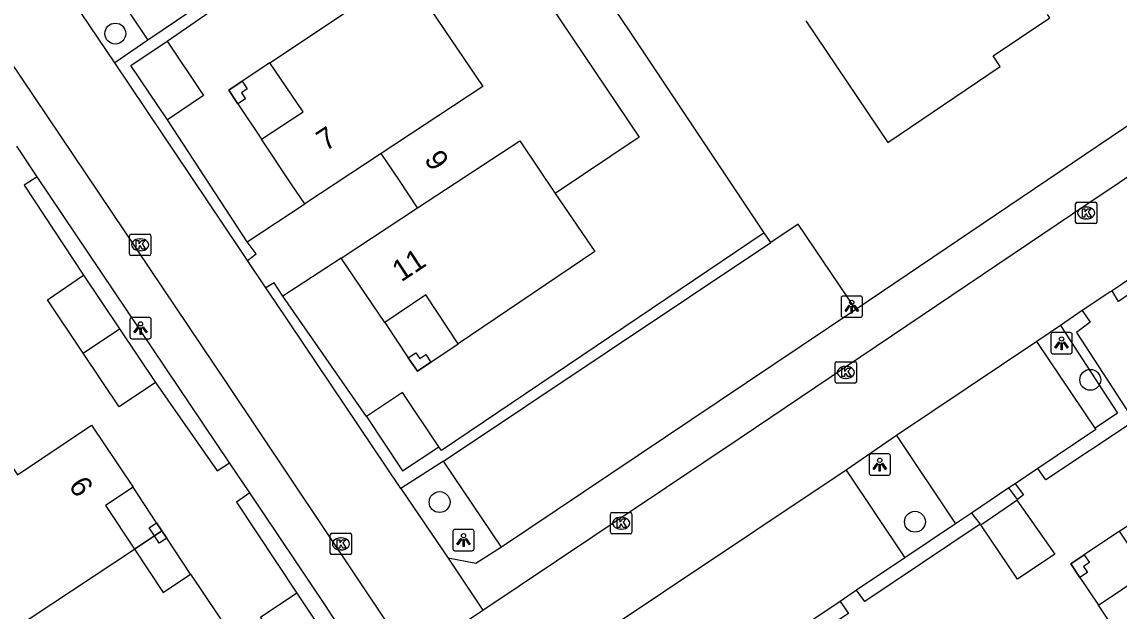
# Model space of a CAD drawing. Extents: x 158797 to 159887, y 384318 to 385255.
# Drawn here: x 159042.4 to 159093.8, y 384692.7 to 384720.3 of the extents above; entities that cross this region are included whole.
import ezdxf

# ---------------------------------------------------------------- set-up
doc = ezdxf.new("R2010")
doc.units = 0
for name, color, linetype in [('IMGEO_Boom', 7, 'Continuous'), ('IMGEO_Erf', 7, 'Continuous'), ('IMGEO_Groenvoorziening', 7, 'Continuous'), ('IMGEO_Haag', 7, 'Continuous'), ('IMGEO_Kolk', 7, 'Continuous'), ('IMGEO_Lichtpunt', 7, 'Continuous'), ('IMGEO_Pand', 7, 'Continuous'), ('IMGEO_Pand_nummerreeks', 7, 'Continuous'), ('IMGEO_Pand_overbouw', 7, 'Continuous'), ('IMGEO_Parkeervlak_open', 7, 'Continuous'), ('IMGEO_Rijbaan_lokaal_open', 7, 'Continuous'), ('IMGEO_Voetpad_open', 7, 'Continuous')]:
    doc.layers.add(name, color=color, linetype=linetype)

msp = doc.modelspace()

# ---------------------------------------------------------------- linework, layer by layer
at = {"layer": 'IMGEO_Boom'}
for centre in [(159046.818, 384719.738), (159092.499, 384703.512), (159062.013, 384697.784), (159084.284, 384696.863)]:
    msp.add_circle(centre, 0.489, dxfattribs=at)
at = {"layer": 'IMGEO_Erf'}
msp.add_lwpolyline([(159077.226, 384710.406), (159064.307, 384729.784), (159063.265, 384729.068)], dxfattribs=at)
at = {"layer": 'IMGEO_Groenvoorziening'}
for points in [[(159049.241, 384719.376), (159063.265, 384729.068)], [(159048.344, 384719.43), (159046.79, 384718.36)], [(159053.003, 384709.98), (159049.262, 384715.699)], [(159077.226, 384710.406), (159062.098, 384700.196), (159061.974, 384700.381)], [(159077.535, 384709.955), (159077.226, 384710.406)], [(159058.584, 384701.789), (159054.673, 384707.426)], [(159062.192, 384699.702), (159060.196, 384698.421)]]:
    msp.add_lwpolyline(points, dxfattribs=at)
at = {"layer": 'IMGEO_Haag'}
for points in [[(159043.163, 384713.033), (159042.543, 384712.634), (159045.328, 384708.423)], [(159094.623, 384707.728), (159093.829, 384707.184), (159093.526, 384707.69)], [(159092.122, 384706.764), (159092.492, 384706.21), (159091.852, 384705.737), (159094.56, 384701.582), (159090.418, 384698.821), (159090.039, 384699.358)], [(159091.1, 384706.065), (159093.775, 384701.954), (159092.725, 384701.246)], [(159048.706, 384703.383), (159051.584, 384699.252), (159052.175, 384699.623)], [(159088.983, 384698.647), (159089.373, 384698.126), (159089.084, 384697.911), (159088.685, 384698.446)], [(159053.123, 384698.213), (159052.491, 384697.775), (159055.318, 384693.517)], [(159086.937, 384697.269), (159087.334, 384696.743), (159081.945, 384693.125), (159081.548, 384693.65)], [(159086.192, 384696.768), (159083.813, 384695.166)], [(159080.775, 384693.133), (159081.167, 384692.563), (159071.631, 384686.237)]]:
    msp.add_lwpolyline(points, dxfattribs=at)
at = {"layer": 'IMGEO_Kolk'}
for p, q in [((159091.809, 384710.906), (159091.809, 384711.758)), ((159091.884, 384711.832), (159092.736, 384711.832)), ((159092.297, 384711.612), (159092.322, 384711.612)), ((159092.81, 384711.758), (159092.81, 384710.906)), ((159092.32, 384711.052), (159092.295, 384711.052)), ((159092.736, 384710.832), (159091.884, 384710.832)), ((159047.481, 384709.414), (159047.481, 384710.266)), ((159047.556, 384710.34), (159048.408, 384710.34)), ((159047.969, 384710.12), (159047.994, 384710.12)), ((159048.482, 384710.266), (159048.482, 384709.414)), ((159047.992, 384709.56), (159047.967, 384709.56)), ((159048.408, 384709.34), (159047.556, 384709.34)), ((159080.546, 384703.436), (159080.546, 384704.288)), ((159080.621, 384704.362), (159081.473, 384704.362)), ((159081.547, 384704.288), (159081.547, 384703.436)), ((159081.034, 384704.142), (159081.059, 384704.142)), ((159081.473, 384703.362), (159080.621, 384703.362)), ((159081.057, 384703.582), (159081.032, 384703.582)), ((159070.019, 384696.37), (159070.019, 384697.222)), ((159070.094, 384697.296), (159070.946, 384697.296)), ((159070.507, 384697.076), (159070.532, 384697.076)), ((159071.02, 384697.222), (159071.02, 384696.37)), ((159070.53, 384696.516), (159070.505, 384696.516)), ((159056.889, 384695.397), (159056.889, 384696.249)), ((159056.964, 384696.323), (159057.816, 384696.323)), ((159057.377, 384696.103), (159057.402, 384696.103)), ((159057.89, 384696.249), (159057.89, 384695.397)), ((159070.946, 384696.296), (159070.094, 384696.296)), ((159057.4, 384695.543), (159057.375, 384695.543)), ((159057.816, 384695.323), (159056.964, 384695.323))]:
    msp.add_line(p, q, dxfattribs=at)
for points in [[(159091.809, 384710.906), (159091.809, 384711.758)], [(159091.884, 384711.832), (159092.736, 384711.832)], [(159092.13, 384711.532), (159092.253, 384711.532), (159092.253, 384711.381), (159092.383, 384711.532), (159092.547, 384711.532), (159092.401, 384711.381), (159092.554, 384711.132), (159092.402, 384711.132), (159092.317, 384711.296), (159092.253, 384711.229), (159092.253, 384711.132), (159092.13, 384711.132), (159092.13, 384711.532)], [(159092.81, 384711.758), (159092.81, 384710.906)], [(159092.736, 384710.832), (159091.884, 384710.832)], [(159047.481, 384709.414), (159047.481, 384710.266)], [(159047.556, 384710.34), (159048.408, 384710.34)], [(159047.802, 384710.04), (159047.925, 384710.04), (159047.925, 384709.889), (159048.055, 384710.04), (159048.219, 384710.04), (159048.073, 384709.889), (159048.226, 384709.64), (159048.074, 384709.64), (159047.989, 384709.804), (159047.925, 384709.737), (159047.925, 384709.64), (159047.802, 384709.64), (159047.802, 384710.04)], [(159048.482, 384710.266), (159048.482, 384709.414)], [(159048.408, 384709.34), (159047.556, 384709.34)], [(159080.546, 384703.436), (159080.546, 384704.288)], [(159080.621, 384704.362), (159081.473, 384704.362)], [(159081.547, 384704.288), (159081.547, 384703.436)], [(159080.867, 384704.062), (159080.99, 384704.062), (159080.99, 384703.911), (159081.12, 384704.062), (159081.284, 384704.062), (159081.138, 384703.911), (159081.291, 384703.662), (159081.139, 384703.662), (159081.054, 384703.826), (159080.99, 384703.759), (159080.99, 384703.662), (159080.867, 384703.662), (159080.867, 384704.062)], [(159081.473, 384703.362), (159080.621, 384703.362)], [(159070.019, 384696.37), (159070.019, 384697.222)], [(159070.094, 384697.296), (159070.946, 384697.296)], [(159071.02, 384697.222), (159071.02, 384696.37)], [(159070.34, 384696.996), (159070.463, 384696.996), (159070.463, 384696.845), (159070.593, 384696.996), (159070.757, 384696.996), (159070.611, 384696.845), (159070.764, 384696.596), (159070.612, 384696.596), (159070.527, 384696.76), (159070.463, 384696.693), (159070.463, 384696.596), (159070.34, 384696.596), (159070.34, 384696.996)], [(159056.889, 384695.397), (159056.889, 384696.249)], [(159056.964, 384696.323), (159057.816, 384696.323)], [(159057.21, 384696.023), (159057.333, 384696.023), (159057.333, 384695.872), (159057.463, 384696.023), (159057.627, 384696.023), (159057.481, 384695.872), (159057.634, 384695.623), (159057.482, 384695.623), (159057.397, 384695.787), (159057.333, 384695.72), (159057.333, 384695.623), (159057.21, 384695.623), (159057.21, 384696.023)], [(159057.89, 384696.249), (159057.89, 384695.397)], [(159070.946, 384696.296), (159070.094, 384696.296)], [(159057.816, 384695.323), (159056.964, 384695.323)]]:
    msp.add_lwpolyline(points, dxfattribs=at)
for centre, start, end in [((159091.886, 384711.756), 91.552, 178.448), ((159091.886, 384711.756), 91.552, 178.448), ((159092.734, 384711.756), 1.552, 88.448), ((159092.734, 384711.756), 1.552, 88.448), ((159091.886, 384710.908), 181.552, 268.448), ((159091.886, 384710.908), 181.552, 268.448), ((159092.734, 384710.908), 271.552, 358.448), ((159092.734, 384710.908), 271.552, 358.448), ((159047.558, 384710.264), 91.552, 178.448), ((159047.558, 384710.264), 91.552, 178.448), ((159048.406, 384710.264), 1.552, 88.448), ((159048.406, 384710.264), 1.552, 88.448), ((159047.558, 384709.416), 181.552, 268.448), ((159047.558, 384709.416), 181.552, 268.448), ((159048.406, 384709.416), 271.552, 358.448), ((159048.406, 384709.416), 271.552, 358.448), ((159080.623, 384704.286), 91.552, 178.448), ((159080.623, 384704.286), 91.552, 178.448), ((159081.471, 384704.286), 1.552, 88.448), ((159081.471, 384704.286), 1.552, 88.448), ((159080.623, 384703.438), 181.552, 268.448), ((159080.623, 384703.438), 181.552, 268.448), ((159081.471, 384703.438), 271.552, 358.448), ((159081.471, 384703.438), 271.552, 358.448), ((159070.096, 384697.22), 91.552, 178.448), ((159070.096, 384697.22), 91.552, 178.448), ((159070.944, 384697.22), 1.552, 88.448), ((159070.944, 384697.22), 1.552, 88.448), ((159056.966, 384696.247), 91.552, 178.448), ((159056.966, 384696.247), 91.552, 178.448), ((159057.814, 384696.247), 1.552, 88.448), ((159057.814, 384696.247), 1.552, 88.448), ((159070.096, 384696.372), 181.552, 268.448), ((159070.096, 384696.372), 181.552, 268.448), ((159070.944, 384696.372), 271.552, 358.448), ((159070.944, 384696.372), 271.552, 358.448), ((159056.966, 384695.399), 181.552, 268.448), ((159056.966, 384695.399), 181.552, 268.448), ((159057.814, 384695.399), 271.552, 358.448), ((159057.814, 384695.399), 271.552, 358.448)]:
    msp.add_arc(centre, 0.0765, start, end, dxfattribs=at)
for centre, major_axis, ratio, start_param, end_param in [((159092.296, 384711.332), (-0.387, 0.002), 0.722429, 4.712389, 7.853982), ((159092.321, 384711.332), (-0.39, 0.002), 0.717154, 1.570796, 4.712389), ((159047.968, 384709.84), (-0.387, 0.002), 0.722429, 4.712389, 7.853982), ((159047.993, 384709.84), (-0.39, 0.002), 0.717154, 1.570796, 4.712389), ((159081.033, 384703.862), (-0.387, 0.002), 0.722429, 4.712389, 7.853982), ((159081.058, 384703.862), (-0.39, 0.002), 0.717154, 1.570796, 4.712389), ((159070.506, 384696.796), (-0.387, 0.002), 0.722429, 4.712389, 7.853982), ((159070.531, 384696.796), (-0.39, 0.002), 0.717154, 1.570796, 4.712389), ((159057.376, 384695.823), (-0.387, 0.002), 0.722429, 4.712389, 7.853982), ((159057.401, 384695.823), (-0.39, 0.002), 0.717154, 1.570796, 4.712389)]:
    msp.add_ellipse(centre, major_axis=major_axis, ratio=ratio, start_param=start_param, end_param=end_param, dxfattribs=at)
at = {"layer": 'IMGEO_Lichtpunt'}
for p, q in [((159080.826, 384707.344), (159080.826, 384706.537)), ((159080.826, 384707.344), (159080.826, 384706.537)), ((159081.728, 384707.439), (159080.92, 384707.439)), ((159081.728, 384707.439), (159080.92, 384707.439)), ((159081.822, 384706.537), (159081.822, 384707.344)), ((159081.822, 384706.537), (159081.822, 384707.344)), ((159047.502, 384706.339), (159047.502, 384705.532)), ((159047.502, 384706.339), (159047.502, 384705.532)), ((159048.404, 384706.434), (159047.596, 384706.434)), ((159048.404, 384706.434), (159047.596, 384706.434)), ((159048.498, 384705.532), (159048.498, 384706.339)), ((159048.498, 384705.532), (159048.498, 384706.339)), ((159080.92, 384706.443), (159081.728, 384706.443)), ((159080.92, 384706.443), (159081.728, 384706.443)), ((159047.596, 384705.438), (159048.404, 384705.438)), ((159047.596, 384705.438), (159048.404, 384705.438)), ((159090.656, 384705.63), (159090.656, 384704.823)), ((159090.656, 384705.63), (159090.656, 384704.823)), ((159091.558, 384705.725), (159090.75, 384705.725)), ((159091.558, 384705.725), (159090.75, 384705.725)), ((159091.652, 384704.823), (159091.652, 384705.63)), ((159091.652, 384704.823), (159091.652, 384705.63)), ((159090.75, 384704.729), (159091.558, 384704.729)), ((159090.75, 384704.729), (159091.558, 384704.729)), ((159082.138, 384699.945), (159082.138, 384699.138)), ((159082.138, 384699.945), (159082.138, 384699.138)), ((159083.04, 384700.04), (159082.232, 384700.04)), ((159083.04, 384700.04), (159082.232, 384700.04)), ((159083.134, 384699.138), (159083.134, 384699.945)), ((159083.134, 384699.138), (159083.134, 384699.945)), ((159082.232, 384699.044), (159083.04, 384699.044)), ((159082.232, 384699.044), (159083.04, 384699.044)), ((159062.635, 384696.408), (159062.635, 384695.601)), ((159062.635, 384696.408), (159062.635, 384695.601)), ((159063.537, 384696.503), (159062.729, 384696.503)), ((159063.537, 384696.503), (159062.729, 384696.503)), ((159063.631, 384695.601), (159063.631, 384696.408)), ((159063.631, 384695.601), (159063.631, 384696.408)), ((159062.729, 384695.507), (159063.537, 384695.507)), ((159062.729, 384695.507), (159063.537, 384695.507))]:
    msp.add_line(p, q, dxfattribs=at)
for points in [[(159081.2, 384707.008), (159081.239, 384706.98), (159081.051, 384706.718), (159081.013, 384706.745), (159081.2, 384707.008)], [(159081.302, 384706.96), (159081.349, 384706.96), (159081.349, 384706.638), (159081.302, 384706.638), (159081.302, 384706.96)], [(159081.412, 384706.98), (159081.45, 384707.007), (159081.637, 384706.745), (159081.598, 384706.717), (159081.412, 384706.98)], [(159047.876, 384706.003), (159047.915, 384705.975), (159047.727, 384705.713), (159047.689, 384705.74), (159047.876, 384706.003)], [(159047.978, 384705.955), (159048.025, 384705.955), (159048.025, 384705.633), (159047.978, 384705.633), (159047.978, 384705.955)], [(159048.088, 384705.975), (159048.126, 384706.002), (159048.313, 384705.74), (159048.274, 384705.712), (159048.088, 384705.975)], [(159091.03, 384705.294), (159091.069, 384705.266), (159090.881, 384705.004), (159090.843, 384705.031), (159091.03, 384705.294)], [(159091.242, 384705.266), (159091.28, 384705.293), (159091.467, 384705.031), (159091.428, 384705.003), (159091.242, 384705.266)], [(159091.132, 384705.246), (159091.179, 384705.246), (159091.179, 384704.924), (159091.132, 384704.924), (159091.132, 384705.246)], [(159082.512, 384699.609), (159082.551, 384699.581), (159082.363, 384699.319), (159082.325, 384699.346), (159082.512, 384699.609)], [(159082.724, 384699.581), (159082.762, 384699.608), (159082.949, 384699.346), (159082.91, 384699.318), (159082.724, 384699.581)], [(159082.614, 384699.561), (159082.661, 384699.561), (159082.661, 384699.239), (159082.614, 384699.239), (159082.614, 384699.561)], [(159063.009, 384696.072), (159063.048, 384696.044), (159062.86, 384695.782), (159062.822, 384695.809), (159063.009, 384696.072)], [(159063.111, 384696.024), (159063.158, 384696.024), (159063.158, 384695.702), (159063.111, 384695.702), (159063.111, 384696.024)], [(159063.221, 384696.044), (159063.259, 384696.071), (159063.446, 384695.809), (159063.407, 384695.781), (159063.221, 384696.044)]]:
    msp.add_lwpolyline(points, dxfattribs=at)
for centre in [(159081.325, 384707.142), (159048.001, 384706.137), (159091.155, 384705.428), (159082.637, 384699.743), (159063.134, 384696.206)]:
    msp.add_circle(centre, 0.0994, dxfattribs=at)
for centre, start, end in [((159080.92, 384707.344), 90, 180), ((159080.92, 384707.344), 90, 180), ((159081.728, 384707.344), 0, 90), ((159081.728, 384707.344), 0, 90), ((159047.596, 384706.339), 90, 180), ((159047.596, 384706.339), 90, 180), ((159048.404, 384706.339), 0, 90), ((159048.404, 384706.339), 0, 90), ((159080.92, 384706.537), 180, 270), ((159080.92, 384706.537), 180, 270), ((159081.728, 384706.537), 270, 0), ((159081.728, 384706.537), 270, 360), ((159047.596, 384705.532), 180, 270), ((159047.596, 384705.532), 180, 270), ((159048.404, 384705.532), 270, 0), ((159048.404, 384705.532), 270, 360), ((159090.75, 384705.63), 90, 180), ((159090.75, 384705.63), 90, 180), ((159091.558, 384705.63), 0, 90), ((159091.558, 384705.63), 0, 90), ((159090.75, 384704.823), 180, 270), ((159090.75, 384704.823), 180, 270), ((159091.558, 384704.823), 270, 0), ((159091.558, 384704.823), 270, 360), ((159082.232, 384699.945), 90, 180), ((159082.232, 384699.945), 90, 180), ((159083.04, 384699.945), 0, 90), ((159083.04, 384699.945), 0, 90), ((159082.232, 384699.138), 180, 270), ((159082.232, 384699.138), 180, 270), ((159083.04, 384699.138), 270, 0), ((159083.04, 384699.138), 270, 360), ((159062.729, 384696.408), 90, 180), ((159062.729, 384696.408), 90, 180), ((159063.537, 384696.408), 0, 90), ((159063.537, 384696.408), 0, 90), ((159062.729, 384695.601), 180, 270), ((159062.729, 384695.601), 180, 270), ((159063.537, 384695.601), 270, 0), ((159063.537, 384695.601), 270, 360)]:
    msp.add_arc(centre, 0.0946, start, end, dxfattribs=at)
at = {"layer": 'IMGEO_Pand'}
for points in [[(159060.41, 384722.616), (159062.093, 384723.742), (159063.917, 384721.019), (159066.215, 384722.559), (159071.358, 384714.886), (159067.435, 384712.248)], [(159055.697, 384711.759), (159055.095, 384712.655), (159053.667, 384714.786), (159055.614, 384716.069), (159054.054, 384718.364), (159060.41, 384722.616)], [(159060.41, 384722.616), (159064.036, 384717.265), (159059.282, 384714.126)], [(159079.172, 384720.34), (159083.008, 384714.627), (159088.278, 384718.191), (159087.948, 384718.693), (159090.603, 384720.479), (159090.497, 384720.636)], [(159049.262, 384715.699), (159047.55, 384718.235), (159049.241, 384719.376)], [(159049.241, 384719.376), (159050.953, 384716.841), (159049.262, 384715.699)], [(159053.003, 384717.144), (159052.729, 384716.96), (159052.912, 384716.686), (159052.555, 384716.447), (159052.132, 384717.079), (159052.764, 384717.501), (159053.003, 384717.144)], [(159060.973, 384711.565), (159065.765, 384714.713), (159067.435, 384712.248)], [(159059.282, 384714.126), (159055.697, 384711.759)], [(159060.973, 384711.565), (159060.128, 384712.846), (159059.282, 384714.126)], [(159067.435, 384712.248), (159069.284, 384709.519), (159062.879, 384705.201), (159061.361, 384707.489), (159059.441, 384706.194), (159057.405, 384709.221)], [(159057.405, 384709.221), (159060.973, 384711.565)], [(159045.317, 384704.764), (159043.638, 384707.269), (159045.328, 384708.423)], [(159045.328, 384708.423), (159047.017, 384705.903)], [(159045.317, 384704.764), (159047.017, 384705.903)], [(159047.017, 384705.903), (159048.706, 384703.383)], [(159048.706, 384703.383), (159047.007, 384702.243), (159045.317, 384704.764)], [(159061.365, 384704.693), (159061.603, 384704.341), (159060.973, 384703.916), (159060.548, 384704.547), (159060.901, 384704.785), (159061.088, 384704.506), (159061.365, 384704.693)], [(159061.974, 384700.381), (159060.281, 384702.921), (159058.584, 384701.789)], [(159058.584, 384701.789), (159060.277, 384699.25), (159061.974, 384700.381)], [(159038.89, 384689.755), (159037.159, 384692.334), (159038.938, 384693.537), (159036.601, 384696.993), (159041.436, 384700.241), (159042.229, 384699.061), (159045.709, 384701.391), (159047.656, 384698.482), (159046.366, 384697.618), (159047.711, 384695.583)], [(159096.599, 384686.176), (159095.984, 384685.772), (159092.787, 384690.537), (159093.958, 384691.335), (159092.878, 384692.952), (159095.17, 384694.482), (159093.87, 384696.419), (159096.875, 384698.439), (159099.25, 384694.88)], [(159089.083, 384694.179), (159087.375, 384696.714), (159089.064, 384697.872), (159090.833, 384695.347), (159089.083, 384694.179)], [(159048.65, 384696.203), (159048.4, 384696.582), (159048.755, 384696.816), (159049.004, 384696.438)], [(159049.004, 384696.438), (159049.231, 384696.094), (159048.876, 384695.86), (159048.65, 384696.203)], [(159048.65, 384696.203), (159049.004, 384696.438)], [(159047.711, 384695.583), (159049.055, 384693.548), (159050.34, 384694.411), (159052.295, 384691.502), (159043.979, 384685.926), (159042.461, 384688.214), (159040.71, 384687.044), (159038.89, 384689.755)], [(159038.89, 384689.755), (159047.711, 384695.583)], [(159091.588, 384694.885), (159092.219, 384695.309), (159092.447, 384694.969), (159092.459, 384694.952), (159092.184, 384694.767), (159092.368, 384694.491), (159092.01, 384694.253), (159091.588, 384694.885)], [(159055.318, 384693.517), (159053.62, 384692.378), (159055.316, 384689.846)], [(159055.318, 384693.517), (159057.016, 384690.986), (159055.316, 384689.846)]]:
    msp.add_lwpolyline(points, dxfattribs=at)
at = {"layer": 'IMGEO_Pand_overbouw'}
for points in [[(159053.667, 384714.786), (159055.614, 384716.069), (159054.054, 384718.364), (159052.764, 384717.501), (159052.132, 384717.079), (159052.555, 384716.447)], [(159060.973, 384703.916), (159061.603, 384704.341), (159062.879, 384705.201), (159061.361, 384707.489), (159059.441, 384706.194), (159060.548, 384704.547)], [(159047.711, 384695.583), (159048.65, 384696.203), (159049.004, 384696.438), (159048.755, 384696.816), (159047.656, 384698.482), (159046.366, 384697.618)], [(159049.004, 384696.438), (159048.65, 384696.203), (159047.711, 384695.583), (159049.055, 384693.548), (159050.34, 384694.411), (159049.231, 384696.094)], [(159091.588, 384694.885), (159092.01, 384694.253), (159092.878, 384692.952), (159095.17, 384694.482), (159093.87, 384696.419), (159092.219, 384695.309)]]:
    msp.add_lwpolyline(points, close=True, dxfattribs=at)
at = {"layer": 'IMGEO_Parkeervlak_open'}
for points in [[(159063.063, 384729.38), (159048.344, 384719.43)], [(159045.584, 384723.571), (159048.344, 384719.43)], [(159081.517, 384706.804), (159078.815, 384710.81), (159077.535, 384709.955)], [(159062.192, 384699.702), (159077.535, 384709.955)], [(159092.725, 384701.246), (159089.999, 384705.312)], [(159092.725, 384701.246), (159092.762, 384701.191), (159090.039, 384699.358)], [(159083.423, 384700.904), (159086.192, 384696.768)], [(159064.92, 384695.667), (159062.192, 384699.702)], [(159081.061, 384699.284), (159083.813, 384695.166)], [(159090.039, 384699.358), (159088.983, 384698.647)], [(159088.983, 384698.647), (159088.685, 384698.446)], [(159088.685, 384698.446), (159086.937, 384697.269)], [(159086.937, 384697.269), (159086.192, 384696.768)], [(159083.813, 384695.166), (159081.548, 384693.65)], [(159081.548, 384693.65), (159080.775, 384693.133)], [(159080.775, 384693.133), (159071.015, 384686.602)]]:
    msp.add_lwpolyline(points, dxfattribs=at)
at = {"layer": 'IMGEO_Rijbaan_lokaal_open'}
for points in [[(159035.952, 384727.281), (159038.211, 384723.914), (159052.049, 384703.346), (159059.563, 384692.109)], [(159046.79, 384718.36), (159044.027, 384722.47)], [(159053.009, 384709.11), (159052.602, 384709.716), (159046.79, 384718.36)], [(159064.041, 384692.712), (159076.098, 384700.8), (159092.382, 384711.772), (159098.313, 384715.737)], [(159100.643, 384712.514), (159093.526, 384707.69)], [(159053.877, 384707.82), (159053.009, 384709.11)], [(159060.196, 384698.421), (159054.304, 384707.184), (159053.877, 384707.82)], [(159093.526, 384707.69), (159093.422, 384707.619), (159092.122, 384706.764)], [(159092.122, 384706.764), (159091.1, 384706.065)], [(159091.1, 384706.065), (159089.999, 384705.312)], [(159089.999, 384705.312), (159083.423, 384700.904)], [(159083.423, 384700.904), (159081.061, 384699.284)], [(159081.061, 384699.284), (159068.226, 384690.7)], [(159060.196, 384698.421), (159062.417, 384695.153)], [(159062.417, 384695.153), (159064.041, 384692.712)], [(159060.67, 384690.454), (159064.041, 384692.712)]]:
    msp.add_lwpolyline(points, dxfattribs=at)
at = {"layer": 'IMGEO_Voetpad_open'}
for points in [[(159097.641, 384717.699), (159095.282, 384716.103), (159081.517, 384706.804)], [(159043.163, 384713.033), (159042.202, 384714.463)], [(159052.175, 384699.623), (159043.163, 384713.033)], [(159053.003, 384709.98), (159055.697, 384711.759)], [(159053.009, 384709.11), (159053.412, 384709.41), (159053.003, 384709.98)], [(159057.405, 384709.221), (159054.673, 384707.426)], [(159054.673, 384707.426), (159054.255, 384708.058), (159053.877, 384707.82)], [(159081.517, 384706.804), (159064.92, 384695.667)], [(159053.123, 384698.213), (159052.175, 384699.623)], [(159057.126, 384690.444), (159057.387, 384691.831), (159056.671, 384692.933), (159053.123, 384698.213)], [(159064.92, 384695.667), (159063.707, 384694.9), (159062.417, 384695.153)]]:
    msp.add_lwpolyline(points, dxfattribs=at)

# ---------------------------------------------------------------- texts
at = {"layer": 'IMGEO_Pand_nummerreeks'}
for s, rotation, p in [('7', 33.4321, (159056.672, 384714.2)), ('9', 303.4376, (159061.264, 384713.847)), ('11', 33.3003, (159060.215, 384708.076)), ('6', 303.7928, (159044.601, 384698.552))]:
    msp.add_text(s, height=1, rotation=rotation, dxfattribs=at).set_placement(p)

doc.saveas('drawing.dxf')
